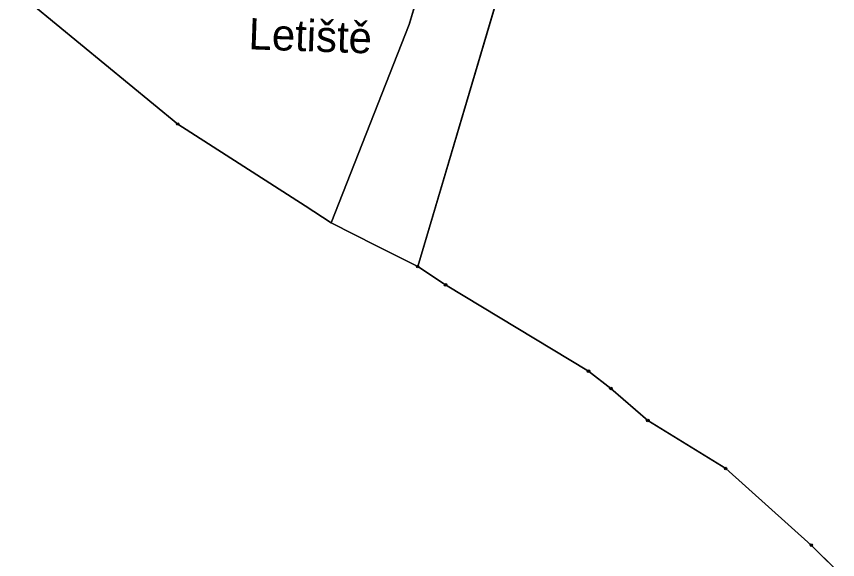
# Model space of a CAD drawing. Extents: x -689422 to -685210, y -987725 to -982160.
# Drawn here: x -688517.1 to -688202.2, y -986923.9 to -986715.6 of the extents above; entities that cross this region are included whole.
import ezdxf

# ---------------------------------------------------------------- set-up
doc = ezdxf.new("R2010")
doc.units = 0
for name, color, linetype in [('KN_Hranice obce', 7, 'Continuous'), ('KN_Hranice_katastrální území', 7, 'Continuous'), ('KN_Hranice_parcel', 7, 'Continuous'), ('KN_Polygon parcely', 7, 'Continuous'), ('KN_Popisy_pomistni nazvy', 7, 'Continuous'), ('KN_POZEMKY_OSTATNI PLOCHA', 7, 'Continuous'), ('KN_VYUZITI_23_ostatni plocha_manipulacni plocha', 7, 'Continuous'), ('KN_Značky bodu BP', 7, 'Continuous')]:
    doc.layers.add(name, color=color, linetype=linetype)

msp = doc.modelspace()

# ---------------------------------------------------------------- linework, layer by layer
at = {"layer": 'KN_Hranice obce'}
for points in [[(-688702.54, -986425.02), (-688714.66, -986463.31), (-688720.16, -986480.67), (-688729.49, -986509.98), (-688735.94, -986537.91), (-688745.64, -986569.21), (-688736.48, -986573.33), (-688622, -986603.98), (-688614.63, -986626.48), (-688547.16, -986661.81), (-688502.75, -986692.68), (-688511.14, -986710.83), (-688455.25, -986756.85), (-688406.43, -986788.29), (-688396.34, -986794.79), (-688378.96, -986803.58)], [(-688378.96, -986803.58), (-688363.21, -986811.54), (-688352.52, -986818.52), (-688297.74, -986851.66), (-688289.14, -986858.27), (-688274.98, -986870.58), (-688245.13, -986889.04), (-688212.31, -986918.37), (-688193.03, -986937.49)]]:
    msp.add_lwpolyline(points, dxfattribs=at)
at = {"layer": 'KN_Hranice_katastrální území'}
for points in [[(-688702.54, -986425.02), (-688714.66, -986463.31), (-688720.16, -986480.67), (-688729.49, -986509.98), (-688735.94, -986537.91), (-688745.64, -986569.21), (-688736.48, -986573.33), (-688622, -986603.98), (-688614.63, -986626.48), (-688547.16, -986661.81), (-688502.75, -986692.68), (-688511.14, -986710.83), (-688455.25, -986756.85), (-688406.43, -986788.29), (-688396.34, -986794.79), (-688378.96, -986803.58)], [(-688378.96, -986803.58), (-688363.21, -986811.54), (-688352.52, -986818.52), (-688297.74, -986851.66), (-688289.14, -986858.27), (-688274.98, -986870.58), (-688245.13, -986889.04), (-688212.31, -986918.37), (-688193.03, -986937.49)]]:
    msp.add_lwpolyline(points, dxfattribs=at)
at = {"layer": 'KN_Hranice_parcel'}
for p, q in [((-688511.14, -986710.83), (-688455.25, -986756.85)), ((-688455.25, -986756.85), (-688406.43, -986788.29)), ((-688406.43, -986788.29), (-688396.34, -986794.79)), ((-688396.34, -986794.79), (-688378.96, -986803.58)), ((-688378.96, -986803.58), (-688363.21, -986811.54))]:
    msp.add_line(p, q, dxfattribs=at)
for points in [[(-688264.05, -986470.79), (-688292.37, -986563.05), (-688330.7, -986701.94), (-688363.21, -986811.54)], [(-688396.34, -986794.79), (-688366.55, -986718.61), (-688354.19, -986677.77), (-688337.47, -986611.19), (-688317.98, -986557.98)], [(-688363.21, -986811.54), (-688352.52, -986818.52), (-688297.74, -986851.66), (-688289.14, -986858.27), (-688274.98, -986870.58), (-688245.13, -986889.04), (-688212.31, -986918.37), (-688193.03, -986937.49)]]:
    msp.add_lwpolyline(points, dxfattribs=at)
at = {"layer": 'KN_Polygon parcely'}
msp.add_lwpolyline([(-688043.61, -985739.06), (-688209.33, -986223.03), (-688277.56, -986467.15), (-688264.05, -986470.79), (-688292.37, -986563.05), (-688330.7, -986701.94), (-688363.21, -986811.54), (-688352.52, -986818.52), (-688297.74, -986851.66), (-688289.14, -986858.27), (-688274.98, -986870.58), (-688245.13, -986889.04), (-688212.31, -986918.37), (-688193.03, -986937.49)], dxfattribs=at)
for points in [[(-688378.96, -986803.58), (-688363.21, -986811.54), (-688330.7, -986701.94), (-688292.37, -986563.05), (-688264.05, -986470.79), (-688277.56, -986467.15), (-688303.64, -986560.47), (-688317.98, -986557.98), (-688337.47, -986611.19), (-688354.19, -986677.77), (-688366.55, -986718.61), (-688396.34, -986794.79)], [(-688455.25, -986756.85), (-688406.43, -986788.29), (-688396.34, -986794.79), (-688366.55, -986718.61), (-688354.19, -986677.77), (-688337.47, -986611.19), (-688317.98, -986557.98), (-688320.37, -986557.57), (-688360.31, -986550.64), (-688424.14, -986540.99), (-688429.61, -986577.88), (-688445.81, -986635.45), (-688502.75, -986692.68), (-688511.14, -986710.83)]]:
    msp.add_lwpolyline(points, close=True, dxfattribs=at)
at = {"layer": 'KN_POZEMKY_OSTATNI PLOCHA'}
for p, q in [((-688354.19, -986677.77), (-688366.55, -986718.61)), ((-688366.55, -986718.61), (-688354.19, -986677.77)), ((-688330.7, -986701.94), (-688363.21, -986811.54)), ((-688363.21, -986811.54), (-688330.7, -986701.94)), ((-688455.25, -986756.85), (-688511.14, -986710.83)), ((-688366.55, -986718.61), (-688396.34, -986794.79)), ((-688396.34, -986794.79), (-688366.55, -986718.61)), ((-688406.43, -986788.29), (-688455.25, -986756.85)), ((-688396.34, -986794.79), (-688406.43, -986788.29)), ((-688378.96, -986803.58), (-688396.34, -986794.79)), ((-688363.21, -986811.54), (-688378.96, -986803.58)), ((-688352.52, -986818.52), (-688363.21, -986811.54)), ((-688297.74, -986851.66), (-688352.52, -986818.52)), ((-688289.14, -986858.27), (-688297.74, -986851.66)), ((-688274.98, -986870.58), (-688289.14, -986858.27)), ((-688245.13, -986889.04), (-688274.98, -986870.58)), ((-688212.31, -986918.37), (-688245.13, -986889.04)), ((-688193.03, -986937.49), (-688212.31, -986918.37))]:
    msp.add_line(p, q, dxfattribs=at)
at = {"layer": 'KN_VYUZITI_23_ostatni plocha_manipulacni plocha'}
for p, q in [((-688354.19, -986677.77), (-688366.55, -986718.61)), ((-688366.55, -986718.61), (-688354.19, -986677.77)), ((-688330.7, -986701.94), (-688363.21, -986811.54)), ((-688363.21, -986811.54), (-688330.7, -986701.94)), ((-688455.25, -986756.85), (-688511.14, -986710.83)), ((-688366.55, -986718.61), (-688396.34, -986794.79)), ((-688396.34, -986794.79), (-688366.55, -986718.61)), ((-688406.43, -986788.29), (-688455.25, -986756.85)), ((-688396.34, -986794.79), (-688406.43, -986788.29)), ((-688378.96, -986803.58), (-688396.34, -986794.79)), ((-688363.21, -986811.54), (-688378.96, -986803.58)), ((-688352.52, -986818.52), (-688363.21, -986811.54)), ((-688297.74, -986851.66), (-688352.52, -986818.52)), ((-688289.14, -986858.27), (-688297.74, -986851.66)), ((-688274.98, -986870.58), (-688289.14, -986858.27)), ((-688245.13, -986889.04), (-688274.98, -986870.58)), ((-688212.31, -986918.37), (-688245.13, -986889.04)), ((-688193.03, -986937.49), (-688212.31, -986918.37))]:
    msp.add_line(p, q, dxfattribs=at)
at = {"layer": 'KN_Značky bodu BP'}
for centre, radius in [((-688455.25, -986756.85), 0.5), ((-688455.25, -986756.85), 0.0303), ((-688363.21, -986811.54), 0.5), ((-688363.21, -986811.54), 0.0303), ((-688352.52, -986818.52), 0.5), ((-688352.52, -986818.52), 0.0303), ((-688297.74, -986851.66), 0.5), ((-688297.74, -986851.66), 0.0303), ((-688289.14, -986858.27), 0.5), ((-688289.14, -986858.27), 0.0303), ((-688274.98, -986870.58), 0.5), ((-688274.98, -986870.58), 0.0303), ((-688245.13, -986889.04), 0.5), ((-688245.13, -986889.04), 0.0303), ((-688212.31, -986918.37), 0.5), ((-688212.31, -986918.37), 0.0303)]:
    msp.add_circle(centre, radius, dxfattribs=at)

# ---------------------------------------------------------------- texts
at = {"layer": 'KN_Popisy_pomistni nazvy'}
msp.add_text('Letiště', height=12, rotation=358, dxfattribs=at).set_placement((-688428.22, -986728.16))

doc.saveas('drawing.dxf')
